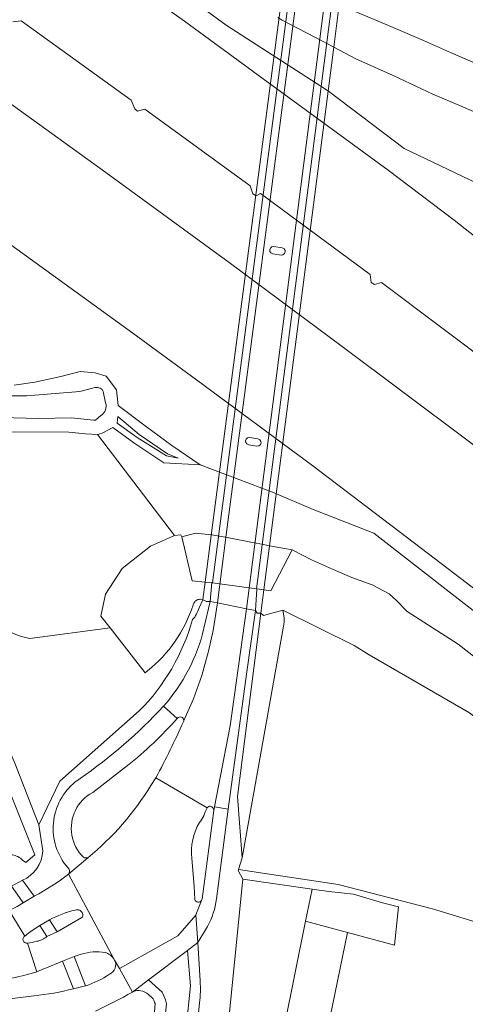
# Model space of a CAD drawing. Extents: x 150256 to 156914, y 461459 to 469481.
# Tile 722 of 731: x 155064 to 155124, y 468261 to 468394. Entities that reach past the tile are written whole.
import ezdxf

# ---------------------------------------------------------------- set-up
doc = ezdxf.new("R2010")
doc.units = 0
doc.header["$LTSCALE"] = 0.75
for name, color, linetype, lineweight in [('B-RO-GR-BEPLANTING_CULTUUR_BOSPLANTSOEN-GV', 251, 'CONTINUOUS', 18), ('B-RO-GR-GRAS-GV', 251, 'CONTINUOUS', 13), ('B-RO-GR-GROENVOORZIENING-GV', 251, 'CONTINUOUS', 18), ('B-RO-IE-TERREINAFSCHEIDING_KUNSTMATIG_MUUR-G', 251, 'IE-TERREINAFSCHEIDING-KUNSTMATIG-DICHT', 18), ('B-RO-KW-KUNSTWERK-GV', 251, 'CONTINUOUS', 18), ('B-RO-KW-KUNSTWERK_DEK-GV', 6, 'CONTINUOUS', 18), ('B-RO-KW-KUNSTWERK_LANDHOOFD-GV', 251, 'CONTINUOUS', 18), ('B-RO-OG-TERREIN_CULTUURSCHEIDING-GV', 251, 'CONTINUOUS', 18), ('B-RO-OG-WATER-GV', 251, 'CONTINUOUS', 18), ('B-RO-OG-WATER_SLOOT-GV', 251, 'CONTINUOUS', 18), ('B-RO-VH-VERHARDING_ASFALT-GV', 251, 'CONTINUOUS', 18), ('B-RO-VH-VERHARDING_BETONSTRAATSTEEN-GV', 251, 'CONTINUOUS', 18), ('B-RO-VH-VERHARDING_GESLOTEN-GV', 251, 'CONTINUOUS', 18), ('B-RO-VH-VERHARDING_TEGEL-GV', 251, 'CONTINUOUS', 18)]:
    doc.layers.add(name, color=color, linetype=linetype, lineweight=lineweight)
doc.linetypes.add('IE-TERREINAFSCHEIDING-KUNSTMATIG-DICHT', pattern='A,8,-1,[82,NLCS.SHX,S=0.75,R=90,X=0,Y=0],-1', length=10)

msp = doc.modelspace()

# ---------------------------------------------------------------- linework, layer by layer
at = {"layer": 'B-RO-GR-BEPLANTING_CULTUUR_BOSPLANTSOEN-GV'}
msp.add_lwpolyline([(155102.229, 468272.005), (155103.105, 468276.356), (155093.726, 468277.674), (155084.392, 468184.124), (155086.47, 468193.72)], close=True, dxfattribs=at)
msp.add_lwpolyline([(155102.229, 468272.005), (155103.105, 468276.356), (155093.726, 468277.674), (155084.392, 468184.124), (155086.47, 468193.72)], close=True, dxfattribs=at)
at = {"layer": 'B-RO-GR-GRAS-GV'}
for points in [[(155064.706, 468412.664), (155091.479, 468393.026), (155098.348, 468388.619), (155103.639, 468385.225), (155105.329, 468384.14), (155115.532, 468376.368), (155128.281, 468370.288)], [(155127.267, 468380.323), (155123.216, 468382.077), (155119.391, 468383.73), (155114.045, 468386.23), (155108.994, 468388.51), (155106.023, 468390.077), (155105.842, 468390.173), (155104.503, 468390.876), (155099.065, 468393.73), (155098.453, 468394.051)], [(155128.742, 468310.944), (155111.456, 468324.443), (155103.251, 468327.642), (155097.984, 468329.852), (155087.977, 468333.633), (155083.078, 468333.92), (155079.037, 468336.638), (155076.202, 468338.696), (155074.748, 468337.935), (155074.126, 468337.756), (155084.525, 468324.122), (155085.352, 468324.178), (155085.509, 468323.944), (155087.356, 468324.445), (155089.491, 468324.217), (155089.618, 468324.203), (155090.336, 468324.067), (155091.623, 468323.822), (155095.257, 468323.132), (155096.31, 468322.932), (155097.36, 468322.732), (155100.386, 468322.157), (155102.998, 468320.825), (155106.244, 468319.381), (155108.445, 468318.43), (155111.217, 468317.43), (155113.503, 468316.225), (155114.522, 468315.264), (155115.955, 468313.84), (155122.811, 468309.412), (155158.738, 468281.33)], [(155128.742, 468310.944), (155111.456, 468324.443), (155103.251, 468327.642), (155097.984, 468329.852), (155087.977, 468333.633), (155083.078, 468333.92), (155079.037, 468336.638), (155076.202, 468338.696), (155074.748, 468337.935), (155074.126, 468337.756), (155084.525, 468324.122), (155085.352, 468324.178), (155085.509, 468323.944), (155087.356, 468324.445), (155089.491, 468324.217), (155089.618, 468324.203), (155090.336, 468324.067), (155091.623, 468323.822), (155095.257, 468323.132), (155096.31, 468322.932), (155097.36, 468322.732), (155100.386, 468322.157), (155102.998, 468320.825), (155106.244, 468319.381), (155108.445, 468318.43), (155111.217, 468317.43), (155113.503, 468316.225), (155114.522, 468315.264), (155115.955, 468313.84), (155122.811, 468309.412), (155158.738, 468281.33)]]:
    msp.add_lwpolyline(points, dxfattribs=at)
at = {"layer": 'B-RO-GR-GROENVOORZIENING-GV'}
for points in [[(155215.25, 468313.564), (155187.395, 468335.679), (155165.206, 468353.48), (155161.826, 468355.744), (155160.429, 468356.603), (155158.357, 468357.204), (155156.686, 468357.445), (155154.405, 468357.706), (155152.847, 468357.951), (155150.28, 468358.527), (155141.022, 468362.248), (155138.625, 468363.341), (155137.17, 468364.265), (155136.187, 468365.092), (155135.349, 468366.151), (155128.281, 468370.288), (155115.532, 468376.368), (155105.329, 468384.14), (155103.639, 468385.225), (155098.348, 468388.619), (155091.479, 468393.026), (155064.706, 468412.664), (155057.455, 468422.662)], [(155215.25, 468313.564), (155187.395, 468335.679), (155165.206, 468353.48), (155161.826, 468355.744), (155160.429, 468356.603), (155158.357, 468357.204), (155156.686, 468357.445), (155154.405, 468357.706), (155152.847, 468357.951), (155150.28, 468358.527), (155141.022, 468362.248), (155138.625, 468363.341), (155137.17, 468364.265), (155136.187, 468365.092), (155135.349, 468366.151), (155128.281, 468370.288), (155115.532, 468376.368), (155105.329, 468384.14), (155103.639, 468385.225), (155098.348, 468388.619), (155091.479, 468393.026), (155064.706, 468412.664), (155057.455, 468422.662)], [(155050.688, 468418.436), (155068.687, 468405.808), (155085.852, 468393.577), (155096.492, 468385.794), (155113.391, 468373.441), (155122.303, 468366.682), (155138.375, 468354.071), (155153.306, 468342.402), (155154.809, 468341.187), (155175.172, 468325.199), (155192.56, 468311.386), (155212.115, 468295.531)], [(155050.688, 468418.436), (155068.687, 468405.808), (155085.852, 468393.577), (155096.492, 468385.794), (155113.391, 468373.441), (155122.303, 468366.682), (155138.375, 468354.071), (155153.306, 468342.402), (155154.809, 468341.187), (155175.172, 468325.199), (155192.56, 468311.386), (155212.115, 468295.531)], [(155128.035, 468346.575), (155112.48, 468358.28), (155111.532, 468357.994), (155111.095, 468358.3), (155110.923, 468359.363), (155096.151, 468370.299), (155095.566, 468369.997), (155095.103, 468370.266), (155094.717, 468371.348), (155080.516, 468381.703), (155079.518, 468381.439), (155079.137, 468381.722), (155078.681, 468382.923), (155063.818, 468393.637), (155062.668, 468393.502)], [(155128.035, 468346.575), (155112.48, 468358.28), (155111.532, 468357.994), (155111.095, 468358.3), (155110.923, 468359.363), (155096.151, 468370.299), (155095.566, 468369.997), (155095.103, 468370.266), (155094.717, 468371.348), (155080.516, 468381.703), (155079.518, 468381.439), (155079.137, 468381.722), (155078.681, 468382.923), (155063.818, 468393.637), (155062.668, 468393.502)], [(155056.23, 468386.814), (155075.255, 468373.135), (155091.901, 468360.969), (155107.165, 468349.621), (155123.82, 468337.161), (155143.08, 468322.49), (155161.738, 468307.843), (155180.797, 468292.629), (155199.197, 468277.638), (155218.099, 468262.017)], [(155056.23, 468386.814), (155075.255, 468373.135), (155091.901, 468360.969), (155107.165, 468349.621), (155123.82, 468337.161), (155143.08, 468322.49), (155161.738, 468307.843), (155180.797, 468292.629), (155199.197, 468277.638), (155218.099, 468262.017)], [(155210.032, 468248.695), (155191.769, 468263.885), (155173.659, 468278.6), (155154.757, 468293.769), (155136.284, 468308.291), (155116.929, 468323.081), (155103.184, 468333.506), (155087.468, 468345.137), (155078.877, 468351.428), (155059.259, 468365.611)], [(155210.032, 468248.695), (155191.769, 468263.885), (155173.659, 468278.6), (155154.757, 468293.769), (155136.284, 468308.291), (155116.929, 468323.081), (155103.184, 468333.506), (155087.468, 468345.137), (155078.877, 468351.428), (155059.259, 468365.611)], [(155062.855, 468344.423), (155065.662, 468344.828), (155069.174, 468345.595), (155071.771, 468346.264), (155073.798, 468346.08), (155075.293, 468345.645), (155076.698, 468343.795), (155076.895, 468341.68), (155080.72, 468338.801), (155084.152, 468336.278), (155087.977, 468333.633), (155097.984, 468329.852), (155103.251, 468327.642), (155111.456, 468324.443), (155128.742, 468310.944), (155146.879, 468296.682), (155165.967, 468281.651), (155184.978, 468266.307), (155207.26, 468248.23)], [(155062.855, 468344.423), (155065.662, 468344.828), (155069.174, 468345.595), (155071.771, 468346.264), (155073.798, 468346.08), (155075.293, 468345.645), (155076.698, 468343.795), (155076.895, 468341.68), (155080.72, 468338.801), (155084.152, 468336.278), (155087.977, 468333.633), (155097.984, 468329.852), (155103.251, 468327.642), (155111.456, 468324.443), (155128.742, 468310.944), (155146.879, 468296.682), (155165.967, 468281.651), (155184.978, 468266.307), (155207.26, 468248.23)]]:
    msp.add_lwpolyline(points, dxfattribs=at)
for points in [[(155099.154, 468362.022), (155098.901, 468361.99), (155097.808, 468362.14), (155097.529, 468362.277), (155097.4, 468362.473), (155097.381, 468362.703), (155097.463, 468362.926), (155097.653, 468363.085), (155097.944, 468363.131), (155099.037, 468362.981), (155099.323, 468362.841), (155099.456, 468362.609), (155099.464, 468362.417), (155099.376, 468362.192)], [(155099.154, 468362.022), (155098.901, 468361.99), (155097.808, 468362.14), (155097.529, 468362.277), (155097.4, 468362.473), (155097.381, 468362.703), (155097.463, 468362.926), (155097.653, 468363.085), (155097.944, 468363.131), (155099.037, 468362.981), (155099.323, 468362.841), (155099.456, 468362.609), (155099.464, 468362.417), (155099.376, 468362.192)], [(155094.543, 468336.345), (155094.263, 468336.482), (155094.134, 468336.679), (155094.115, 468336.909), (155094.198, 468337.132), (155094.387, 468337.29), (155094.679, 468337.336), (155095.771, 468337.186), (155096.057, 468337.046), (155096.19, 468336.815), (155096.199, 468336.623), (155096.11, 468336.398), (155095.889, 468336.227), (155095.635, 468336.196)], [(155094.543, 468336.345), (155094.263, 468336.482), (155094.134, 468336.679), (155094.115, 468336.909), (155094.198, 468337.132), (155094.387, 468337.29), (155094.679, 468337.336), (155095.771, 468337.186), (155096.057, 468337.046), (155096.19, 468336.815), (155096.199, 468336.623), (155096.11, 468336.398), (155095.889, 468336.227), (155095.635, 468336.196)]]:
    msp.add_lwpolyline(points, close=True, dxfattribs=at)
at = {"layer": 'B-RO-IE-TERREINAFSCHEIDING_KUNSTMATIG_MUUR-G'}
msp.add_lwpolyline([(155093.127, 468278.857), (155093.147, 468279.001), (155106.624, 468276.983), (155119.354, 468273.695), (155177.735, 468255.875)], dxfattribs=at)
msp.add_lwpolyline([(155093.127, 468278.857), (155093.147, 468279.001), (155106.624, 468276.983), (155119.354, 468273.695), (155177.735, 468255.875)], dxfattribs=at)
at = {"layer": 'B-RO-KW-KUNSTWERK-GV'}
for points in [[(155099.154, 468362.022), (155099.376, 468362.192), (155099.464, 468362.417), (155099.456, 468362.609), (155099.323, 468362.841), (155099.037, 468362.981), (155097.944, 468363.131), (155097.653, 468363.085), (155097.463, 468362.926), (155097.381, 468362.703), (155097.4, 468362.473), (155097.529, 468362.277), (155097.808, 468362.14), (155098.901, 468361.99)], [(155099.154, 468362.022), (155099.376, 468362.192), (155099.464, 468362.417), (155099.456, 468362.609), (155099.323, 468362.841), (155099.037, 468362.981), (155097.944, 468363.131), (155097.653, 468363.085), (155097.463, 468362.926), (155097.381, 468362.703), (155097.4, 468362.473), (155097.529, 468362.277), (155097.808, 468362.14), (155098.901, 468361.99)], [(155095.889, 468336.227), (155096.11, 468336.398), (155096.199, 468336.623), (155096.19, 468336.815), (155096.057, 468337.046), (155095.771, 468337.186), (155094.679, 468337.336), (155094.387, 468337.29), (155094.198, 468337.132), (155094.115, 468336.909), (155094.134, 468336.679), (155094.263, 468336.482), (155094.543, 468336.345), (155095.635, 468336.196)], [(155095.889, 468336.227), (155096.11, 468336.398), (155096.199, 468336.623), (155096.19, 468336.815), (155096.057, 468337.046), (155095.771, 468337.186), (155094.679, 468337.336), (155094.387, 468337.29), (155094.198, 468337.132), (155094.115, 468336.909), (155094.134, 468336.679), (155094.263, 468336.482), (155094.543, 468336.345), (155095.635, 468336.196)]]:
    msp.add_lwpolyline(points, close=True, dxfattribs=at)
at = {"layer": 'B-RO-KW-KUNSTWERK_DEK-GV'}
msp.add_lwpolyline([(155100.52, 468408.574), (155089.523, 468324.462), (155088.656, 468317.825), (155088.349, 468315.478), (155088.343, 468315.435), (155088.836, 468315.196), (155089.347, 468315.212), (155090.305, 468315.016), (155094.248, 468314.211), (155095.474, 468313.961), (155095.678, 468313.637), (155096.188, 468313.62), (155096.592, 468316.762), (155106.023, 468390.077), (155106.765, 468395.845)], dxfattribs=at)
msp.add_lwpolyline([(155100.52, 468408.574), (155089.523, 468324.462), (155088.656, 468317.825), (155088.349, 468315.478), (155088.343, 468315.435), (155088.836, 468315.196), (155089.347, 468315.212), (155090.305, 468315.016), (155094.248, 468314.211), (155095.474, 468313.961), (155095.678, 468313.637), (155096.188, 468313.62), (155096.592, 468316.762), (155106.023, 468390.077), (155106.765, 468395.845)], dxfattribs=at)
at = {"layer": 'B-RO-KW-KUNSTWERK_LANDHOOFD-GV'}
msp.add_lwpolyline([(155088.349, 468315.478), (155088.343, 468315.435), (155088.836, 468315.196), (155089.347, 468315.212), (155090.305, 468315.016), (155094.248, 468314.211), (155095.474, 468313.961), (155095.678, 468313.637), (155096.188, 468313.62), (155096.592, 468316.762), (155095.648, 468316.889), (155095.601, 468316.896), (155089.653, 468317.738), (155089.572, 468317.749), (155088.656, 468317.825)], close=True, dxfattribs=at)
msp.add_lwpolyline([(155088.349, 468315.478), (155088.343, 468315.435), (155088.836, 468315.196), (155089.347, 468315.212), (155090.305, 468315.016), (155094.248, 468314.211), (155095.474, 468313.961), (155095.678, 468313.637), (155096.188, 468313.62), (155096.592, 468316.762), (155095.648, 468316.889), (155095.601, 468316.896), (155089.653, 468317.738), (155089.572, 468317.749), (155088.656, 468317.825)], close=True, dxfattribs=at)
at = {"layer": 'B-RO-OG-TERREIN_CULTUURSCHEIDING-GV'}
for points in [[(155108.711, 468394.957), (155113.403, 468392.982), (155118.131, 468390.978), (155121.773, 468389.346), (155126.874, 468387.137), (155131.975, 468384.948), (155135.731, 468383.393), (155138.103, 468382.411), (155133.677, 468387.633), (155126.15, 468392.731), (155125.671, 468393.086), (155125.482, 468393.39), (155125.342, 468393.623), (155125.232, 468394.216)], [(155084.525, 468324.122), (155074.126, 468337.756), (155072.475, 468337.826), (155070.245, 468338.051), (155061.75, 468338.114), (155057.751, 468315.599)], [(155084.525, 468324.122), (155074.126, 468337.756), (155072.475, 468337.826), (155070.245, 468338.051), (155061.75, 468338.114), (155057.751, 468315.599)], [(155064.988, 468310.18), (155075.812, 468311.619), (155074.568, 468313.207), (155075.202, 468316.169), (155077.454, 468319.655), (155081.271, 468322.663), (155084.525, 468324.122)], [(155064.988, 468310.18), (155075.812, 468311.619), (155074.568, 468313.207), (155075.202, 468316.169), (155077.454, 468319.655), (155081.271, 468322.663), (155084.525, 468324.122)], [(155084.525, 468324.122), (155081.271, 468322.663), (155077.454, 468319.655), (155075.202, 468316.169), (155074.568, 468313.207), (155075.812, 468311.619), (155080.568, 468305.547), (155080.868, 468305.827)], [(155084.525, 468324.122), (155081.271, 468322.663), (155077.454, 468319.655), (155075.202, 468316.169), (155074.568, 468313.207), (155075.812, 468311.619), (155080.568, 468305.547), (155080.868, 468305.827)], [(155087.02, 468314.72), (155087.042, 468314.802), (155087.072, 468314.882), (155087.108, 468314.959), (155087.15, 468315.033), (155087.199, 468315.103), (155087.253, 468315.168), (155087.313, 468315.229), (155087.377, 468315.284), (155087.446, 468315.334), (155087.519, 468315.377), (155087.596, 468315.414), (155087.675, 468315.445), (155087.757, 468315.469), (155087.84, 468315.486), (155087.925, 468315.495), (155088.01, 468315.497), (155088.349, 468315.478), (155088.656, 468317.825), (155086.893, 468317.971), (155085.509, 468323.944), (155085.352, 468324.178), (155084.525, 468324.122)], [(155087.02, 468314.72), (155087.042, 468314.802), (155087.072, 468314.882), (155087.108, 468314.959), (155087.15, 468315.033), (155087.199, 468315.103), (155087.253, 468315.168), (155087.313, 468315.229), (155087.377, 468315.284), (155087.446, 468315.334), (155087.519, 468315.377), (155087.596, 468315.414), (155087.675, 468315.445), (155087.757, 468315.469), (155087.84, 468315.486), (155087.925, 468315.495), (155088.01, 468315.497), (155088.349, 468315.478), (155088.656, 468317.825), (155086.893, 468317.971), (155085.509, 468323.944), (155085.352, 468324.178), (155084.525, 468324.122)], [(155066.715, 468281.532), (155066.191, 468285.011), (155062.94, 468293.346), (155058.812, 468302.862), (155057.751, 468315.599), (155054.05, 468322.666)], [(155066.715, 468281.532), (155066.191, 468285.011), (155062.94, 468293.346), (155058.812, 468302.862), (155057.751, 468315.599), (155054.05, 468322.666)], [(155192.852, 468253.655), (155158.738, 468281.33), (155122.811, 468309.412), (155115.955, 468313.84), (155114.522, 468315.264), (155113.503, 468316.225), (155111.217, 468317.43), (155108.445, 468318.43), (155106.244, 468319.381), (155102.998, 468320.825), (155100.386, 468322.157), (155097.544, 468316.633), (155096.592, 468316.762), (155096.188, 468313.62), (155096.555, 468313.318), (155099.14, 468314.041), (155108.761, 468309.245), (155110.821, 468307.992), (155124.342, 468300.14), (155145.669, 468283.499), (155178.673, 468257.511)], [(155192.852, 468253.655), (155158.738, 468281.33), (155122.811, 468309.412), (155115.955, 468313.84), (155114.522, 468315.264), (155113.503, 468316.225), (155111.217, 468317.43), (155108.445, 468318.43), (155106.244, 468319.381), (155102.998, 468320.825), (155100.386, 468322.157), (155097.544, 468316.633), (155096.592, 468316.762), (155096.188, 468313.62), (155096.555, 468313.318), (155099.14, 468314.041), (155108.761, 468309.245), (155110.821, 468307.992), (155124.342, 468300.14), (155145.669, 468283.499), (155178.673, 468257.511)], [(155057.751, 468315.599), (155058.812, 468302.862), (155062.94, 468293.346), (155066.191, 468285.011), (155069.033, 468290.934), (155079.756, 468300.408)], [(155057.751, 468315.599), (155058.812, 468302.862), (155062.94, 468293.346), (155066.191, 468285.011), (155069.033, 468290.934), (155079.756, 468300.408)], [(155087.824, 468314.33), (155088.343, 468315.435), (155088.349, 468315.478), (155088.01, 468315.497), (155087.925, 468315.495), (155087.84, 468315.486), (155087.757, 468315.469), (155087.675, 468315.445), (155087.596, 468315.414), (155087.519, 468315.377), (155087.446, 468315.334), (155087.377, 468315.284), (155087.313, 468315.229), (155087.253, 468315.168), (155087.199, 468315.103), (155087.15, 468315.033), (155087.108, 468314.959), (155087.072, 468314.882), (155087.042, 468314.802), (155087.02, 468314.72)], [(155087.824, 468314.33), (155088.343, 468315.435), (155088.349, 468315.478), (155088.01, 468315.497), (155087.925, 468315.495), (155087.84, 468315.486), (155087.757, 468315.469), (155087.675, 468315.445), (155087.596, 468315.414), (155087.519, 468315.377), (155087.446, 468315.334), (155087.377, 468315.284), (155087.313, 468315.229), (155087.253, 468315.168), (155087.199, 468315.103), (155087.15, 468315.033), (155087.108, 468314.959), (155087.072, 468314.882), (155087.042, 468314.802), (155087.02, 468314.72)], [(155088.49, 468311.579), (155089.347, 468315.212), (155088.836, 468315.196), (155088.343, 468315.435), (155087.824, 468314.33)], [(155088.49, 468311.579), (155089.347, 468315.212), (155088.836, 468315.196), (155088.343, 468315.435), (155087.824, 468314.33)], [(155084.392, 468184.124), (155093.726, 468277.674), (155093.127, 468278.857), (155093.147, 468279.001), (155093.649, 468280.571), (155093.034, 468288.841), (155096.188, 468313.62), (155095.678, 468313.637), (155095.474, 468313.961), (155094.242, 468305.384), (155091.766, 468287.161)], [(155084.392, 468184.124), (155093.726, 468277.674), (155093.127, 468278.857), (155093.147, 468279.001), (155093.649, 468280.571), (155093.034, 468288.841), (155096.188, 468313.62), (155095.678, 468313.637), (155095.474, 468313.961), (155094.242, 468305.384), (155091.766, 468287.161)], [(155080.868, 468305.827), (155080.568, 468305.547), (155075.812, 468311.619), (155064.988, 468310.18)], [(155080.868, 468305.827), (155080.568, 468305.547), (155075.812, 468311.619), (155064.988, 468310.18)], [(155079.756, 468300.408), (155069.033, 468290.934), (155066.191, 468285.011), (155066.715, 468281.532)], [(155079.756, 468300.408), (155069.033, 468290.934), (155066.191, 468285.011), (155066.715, 468281.532)], [(155078.181, 468293.029), (155073.476, 468289.406)], [(155078.181, 468293.029), (155073.476, 468289.406)], [(155081.324, 468290.362), (155082.004, 468291.397)], [(155081.324, 468290.362), (155082.004, 468291.397)], [(155062.494, 468288.893), (155065.631, 468280.968), (155064.442, 468279.932), (155063.993, 468280.247), (155063.854, 468280.389), (155063.702, 468280.518), (155063.54, 468280.633), (155063.368, 468280.733), (155063.188, 468280.817), (155063.001, 468280.884), (155062.808, 468280.934), (155062.612, 468280.967), (155062.414, 468280.983), (155062.215, 468280.98), (155062.017, 468280.959), (155061.817, 468280.938), (155062.081, 468280.021), (155060.909, 468279.626), (155060.703, 468280.28), (155059.03, 468279.732), (155056.053, 468278.909), (155055.165, 468281.743), (155049.584, 468280.111)], [(155062.494, 468288.893), (155065.631, 468280.968), (155064.442, 468279.932), (155063.993, 468280.247), (155063.854, 468280.389), (155063.702, 468280.518), (155063.54, 468280.633), (155063.368, 468280.733), (155063.188, 468280.817), (155063.001, 468280.884), (155062.808, 468280.934), (155062.612, 468280.967), (155062.414, 468280.983), (155062.215, 468280.98), (155062.017, 468280.959), (155061.817, 468280.938), (155062.081, 468280.021), (155060.909, 468279.626), (155060.703, 468280.28), (155059.03, 468279.732), (155056.053, 468278.909), (155055.165, 468281.743), (155049.584, 468280.111)], [(155061.817, 468280.938), (155062.017, 468280.959), (155062.215, 468280.98), (155062.414, 468280.983), (155062.612, 468280.967), (155062.808, 468280.934), (155063.001, 468280.884), (155063.188, 468280.817), (155063.368, 468280.733), (155063.54, 468280.633), (155063.702, 468280.518), (155063.854, 468280.389), (155063.993, 468280.247), (155064.442, 468279.932), (155065.631, 468280.968), (155062.494, 468288.893)], [(155061.817, 468280.938), (155062.017, 468280.959), (155062.215, 468280.98), (155062.414, 468280.983), (155062.612, 468280.967), (155062.808, 468280.934), (155063.001, 468280.884), (155063.188, 468280.817), (155063.368, 468280.733), (155063.54, 468280.633), (155063.702, 468280.518), (155063.854, 468280.389), (155063.993, 468280.247), (155064.442, 468279.932), (155065.631, 468280.968), (155062.494, 468288.893)], [(155091.766, 468287.161), (155090.181, 468275.045)], [(155091.766, 468287.161), (155090.181, 468275.045)], [(155070.302, 468279.046), (155069.581, 468279.919)], [(155070.302, 468279.046), (155069.581, 468279.919)], [(155062.521, 468276.754), (155063.982, 468277.554)], [(155062.521, 468276.754), (155063.982, 468277.554)], [(155063.982, 468277.554), (155065.579, 468275.391)], [(155063.982, 468277.554), (155065.579, 468275.391)], [(155062.167, 468273.456), (155063.277, 468273.988), (155064.093, 468274.518), (155063.284, 468275.666)], [(155062.167, 468273.456), (155063.277, 468273.988), (155064.093, 468274.518), (155063.284, 468275.666)], [(155104.205, 468252.537), (155107.886, 468270.494), (155102.229, 468272.005), (155086.47, 468193.72)], [(155104.205, 468252.537), (155107.886, 468270.494), (155102.229, 468272.005), (155086.47, 468193.72)], [(155088.957, 468271.292), (155087.665, 468269.145), (155087.97, 468263.942)], [(155088.957, 468271.292), (155087.665, 468269.145), (155087.97, 468263.942)], [(155070.863, 468262.891), (155069.378, 468266.601), (155067.012, 468265.633)], [(155070.863, 468262.891), (155069.378, 468266.601), (155067.012, 468265.633)], [(155071.916, 468267.554), (155070.983, 468267.247), (155072.515, 468263.289)], [(155071.916, 468267.554), (155070.983, 468267.247), (155072.515, 468263.289)], [(155058.053, 468263.664), (155047.603, 468262.941), (155047.567, 468262.938), (155047.804, 468260.133), (155057.409, 468260.971), (155057.311, 468261.964), (155058.441, 468262.14), (155060.039, 468261.263), (155065.524, 468261.93)], [(155058.053, 468263.664), (155047.603, 468262.941), (155047.567, 468262.938), (155047.804, 468260.133), (155057.409, 468260.971), (155057.311, 468261.964), (155058.441, 468262.14), (155060.039, 468261.263), (155065.524, 468261.93)], [(155081.638, 468261.51), (155080.988, 468262.096)], [(155081.638, 468261.51), (155080.988, 468262.096)], [(155087.894, 468260.997), (155087.667, 468258.68), (155087.571, 468257.476), (155087.158, 468253.012), (155086.753, 468248.827), (155084.963, 468228.687), (155082.184, 468197.42), (155080.805, 468180.494), (155081.224, 468180.43)], [(155087.894, 468260.997), (155087.667, 468258.68), (155087.571, 468257.476), (155087.158, 468253.012), (155086.753, 468248.827), (155084.963, 468228.687), (155082.184, 468197.42), (155080.805, 468180.494), (155081.224, 468180.43)], [(155081.581, 468257.599), (155081.62, 468257.987), (155081.75, 468259.215), (155081.884, 468260.88)], [(155081.581, 468257.599), (155081.62, 468257.987), (155081.75, 468259.215), (155081.884, 468260.88)]]:
    msp.add_lwpolyline(points, dxfattribs=at)
for points in [[(155064.988, 468310.18, -0.2267669), (155057.751, 468315.599)], [(155057.751, 468315.599, 0.2267669), (155064.988, 468310.18)], [(155064.988, 468310.18, -0.2267669), (155057.751, 468315.599)], [(155057.751, 468315.599, 0.2267669), (155064.988, 468310.18)], [(155087.02, 468314.72, -0.1450897), (155080.868, 468305.827)], [(155080.868, 468305.827, 0.1450897), (155087.02, 468314.72)], [(155087.02, 468314.72, -0.1450897), (155080.868, 468305.827)], [(155080.868, 468305.827, 0.1450897), (155087.02, 468314.72)], [(155086.954, 468312.743, 0.1144764), (155087.824, 468314.33)], [(155087.824, 468314.33, -0.1144764), (155086.954, 468312.743)], [(155086.954, 468312.743, 0.1144764), (155087.824, 468314.33)], [(155087.824, 468314.33, -0.1144764), (155086.954, 468312.743)], [(155079.756, 468300.408, 0.1264932), (155086.954, 468312.743)], [(155086.954, 468312.743, -0.1264932), (155079.756, 468300.408)], [(155079.756, 468300.408, 0.1264932), (155086.954, 468312.743)], [(155086.954, 468312.743, -0.1264932), (155079.756, 468300.408)], [(155083.032, 468301.044, 0.1230743), (155088.49, 468311.579)], [(155083.032, 468301.044, 0.1230743), (155088.49, 468311.579)], [(155071.778, 468291.309, 0.0540848), (155083.032, 468301.044)], [(155071.778, 468291.309, 0.0540848), (155083.032, 468301.044)], [(155085.768, 468299.111, 0.7591521), (155084.891, 468299.403)], [(155085.768, 468299.111, 0.7591521), (155084.891, 468299.403)], [(155084.891, 468299.403, -0.0400461), (155078.181, 468293.029)], [(155084.891, 468299.403, -0.0400461), (155078.181, 468293.029)], [(155082.004, 468291.397, 0.0177227), (155085.734, 468298.955)], [(155082.004, 468291.397, 0.0177227), (155085.734, 468298.955)], [(155085.734, 468298.955, 0.091012), (155085.768, 468299.111)], [(155085.734, 468298.955, 0.091012), (155085.768, 468299.111)], [(155069.581, 468279.919, -0.4230981), (155071.778, 468291.309)], [(155069.581, 468279.919, -0.4230981), (155071.778, 468291.309)], [(155072.825, 468280.593, 0.0842964), (155081.324, 468290.362)], [(155072.825, 468280.593, 0.0842964), (155081.324, 468290.362)], [(155073.476, 468289.406, 0.3279075), (155070.664, 468283.653)], [(155073.476, 468289.406, 0.3279075), (155070.664, 468283.653)], [(155070.664, 468283.653, 0.1642599), (155072.201, 468280.65)], [(155070.664, 468283.653, 0.1642599), (155072.201, 468280.65)], [(155063.982, 468277.554, 0.2904034), (155066.715, 468281.532)], [(155066.715, 468281.532, -0.2904034), (155063.982, 468277.554)], [(155063.982, 468277.554, 0.2904034), (155066.715, 468281.532)], [(155066.715, 468281.532, -0.2904034), (155063.982, 468277.554)], [(155072.201, 468280.65, 0.1972266), (155072.825, 468280.593)], [(155072.201, 468280.65, 0.1972266), (155072.825, 468280.593)], [(155065.579, 468275.391, 0.0443369), (155070.217, 468278.381)], [(155065.579, 468275.391, 0.0443369), (155070.217, 468278.381)], [(155070.217, 468278.381, 0.2603186), (155070.302, 468279.046)], [(155070.217, 468278.381, 0.2603186), (155070.302, 468279.046)], [(155090.181, 468275.045, -0.0981319), (155088.957, 468271.292)], [(155090.181, 468275.045, -0.0981319), (155088.957, 468271.292)], [(155075.145, 468267.786, 0.1176768), (155071.916, 468267.554)], [(155075.145, 468267.786, 0.1176768), (155071.916, 468267.554)], [(155076.335, 468266.944, 0.1644355), (155075.145, 468267.786)], [(155076.335, 468266.944, 0.1644355), (155075.145, 468267.786)], [(155075.723, 468264.845, 0.4189437), (155076.431, 468266.774)], [(155075.723, 468264.845, 0.4189437), (155076.431, 468266.774)], [(155076.431, 468266.774, 0.0368352), (155076.335, 468266.944)], [(155076.431, 468266.774, 0.0368352), (155076.335, 468266.944)], [(155065.931, 468265.195, -0.0559857), (155058.053, 468263.664)], [(155065.931, 468265.195, -0.0559857), (155058.053, 468263.664)], [(155067.012, 468265.633, 0.009556), (155065.931, 468265.195)], [(155067.012, 468265.633, 0.009556), (155065.931, 468265.195)], [(155072.515, 468263.289, 0.0722545), (155075.723, 468264.845)], [(155072.515, 468263.289, 0.0722545), (155075.723, 468264.845)], [(155087.97, 468263.942, -0.0488902), (155087.894, 468260.997)], [(155087.97, 468263.942, -0.0488902), (155087.894, 468260.997)], [(155065.524, 468261.93, 0.0361576), (155070.863, 468262.891)], [(155065.524, 468261.93, 0.0361576), (155070.863, 468262.891)], [(155078.848, 468262.449, -0.0202652), (155073.839, 468259.885)], [(155078.848, 468262.449, -0.0202652), (155073.839, 468259.885)], [(155080.988, 468262.096, 0.3368461), (155078.848, 468262.449)], [(155080.988, 468262.096, 0.3368461), (155078.848, 468262.449)], [(155081.884, 468260.88, 0.0252637), (155081.638, 468261.51)], [(155081.884, 468260.88, 0.0252637), (155081.638, 468261.51)]]:
    msp.add_lwpolyline(points, format="xyb", dxfattribs=at)
for points in [[(155093.649, 468280.571), (155099.252, 468311.856), (155099.332, 468312.395), (155099.335, 468313.004), (155099.14, 468314.041), (155096.555, 468313.318), (155096.188, 468313.62), (155093.034, 468288.841)], [(155093.649, 468280.571), (155099.252, 468311.856), (155099.332, 468312.395), (155099.335, 468313.004), (155099.14, 468314.041), (155096.555, 468313.318), (155096.188, 468313.62), (155093.034, 468288.841)], [(155099.14, 468314.041), (155099.335, 468313.004), (155099.332, 468312.395), (155099.252, 468311.856), (155093.649, 468280.571), (155093.147, 468279.001), (155106.624, 468276.983), (155119.354, 468273.695), (155177.735, 468255.875), (155177.983, 468255.799), (155178.431, 468256.911), (155178.673, 468257.511), (155145.669, 468283.499), (155124.342, 468300.14), (155110.821, 468307.992), (155108.761, 468309.245)], [(155099.14, 468314.041), (155099.335, 468313.004), (155099.332, 468312.395), (155099.252, 468311.856), (155093.649, 468280.571), (155093.147, 468279.001), (155106.624, 468276.983), (155119.354, 468273.695), (155177.735, 468255.875), (155177.983, 468255.799), (155178.431, 468256.911), (155178.673, 468257.511), (155145.669, 468283.499), (155124.342, 468300.14), (155110.821, 468307.992), (155108.761, 468309.245)], [(155103.105, 468276.356), (155102.229, 468272.005), (155107.886, 468270.494), (155114.226, 468268.8), (155114.756, 468273.945), (155112.614, 468274.475), (155108.708, 468275.659), (155105.342, 468276.041)], [(155103.105, 468276.356), (155102.229, 468272.005), (155107.886, 468270.494), (155114.226, 468268.8), (155114.756, 468273.945), (155112.614, 468274.475), (155108.708, 468275.659), (155105.342, 468276.041)]]:
    msp.add_lwpolyline(points, close=True, dxfattribs=at)
at = {"layer": 'B-RO-OG-WATER-GV'}
for points in [[(155073.425, 468344.012), (155071.73, 468343.569), (155064.566, 468342.962), (155061.059, 468342.967)], [(155075.21, 468342.051), (155074.866, 468343.547), (155074.764, 468343.843)], [(155075.21, 468342.051), (155074.866, 468343.547), (155074.764, 468343.843)], [(155061.083, 468340.046), (155066.158, 468339.9), (155070.568, 468340.021), (155073.58, 468339.702), (155073.853, 468339.701), (155074.572, 468340.314)], [(155061.083, 468340.046), (155066.158, 468339.9), (155070.568, 468340.021), (155073.58, 468339.702), (155073.853, 468339.701), (155074.572, 468340.314)]]:
    msp.add_lwpolyline(points, dxfattribs=at)
for points in [[(155074.764, 468343.843, 0.2666115), (155073.425, 468344.012)], [(155074.764, 468343.843, 0.2666115), (155073.425, 468344.012)], [(155074.572, 468340.314, 0.3394534), (155075.21, 468342.051)], [(155074.572, 468340.314, 0.3394534), (155075.21, 468342.051)]]:
    msp.add_lwpolyline(points, format="xyb", dxfattribs=at)
msp.add_lwpolyline([(155079.73, 468337.737), (155076.876, 468340.189), (155076.754, 468339.274), (155079.45, 468337.331), (155083.447, 468334.87), (155084.999, 468334.556), (155083.576, 468335.149)], close=True, dxfattribs=at)
msp.add_lwpolyline([(155079.73, 468337.737), (155076.876, 468340.189), (155076.754, 468339.274), (155079.45, 468337.331), (155083.447, 468334.87), (155084.999, 468334.556), (155083.576, 468335.149)], close=True, dxfattribs=at)
at = {"layer": 'B-RO-OG-WATER_SLOOT-GV'}
for points in [[(155061.75, 468338.114), (155070.245, 468338.051), (155072.475, 468337.826), (155074.126, 468337.756), (155074.748, 468337.935), (155076.202, 468338.696), (155079.037, 468336.638), (155083.078, 468333.92), (155087.977, 468333.633), (155084.152, 468336.278), (155080.72, 468338.801), (155076.895, 468341.68), (155076.698, 468343.795), (155075.293, 468345.645), (155073.798, 468346.08), (155071.771, 468346.264), (155069.174, 468345.595), (155065.662, 468344.828), (155062.855, 468344.423)], [(155061.059, 468342.967), (155064.566, 468342.962), (155071.73, 468343.569), (155073.425, 468344.012)], [(155074.764, 468343.843), (155074.866, 468343.547), (155075.21, 468342.051)], [(155074.764, 468343.843), (155074.866, 468343.547), (155075.21, 468342.051)], [(155074.572, 468340.314), (155073.853, 468339.701), (155073.58, 468339.702), (155070.568, 468340.021), (155066.158, 468339.9), (155061.083, 468340.046)], [(155074.572, 468340.314), (155073.853, 468339.701), (155073.58, 468339.702), (155070.568, 468340.021), (155066.158, 468339.9), (155061.083, 468340.046)]]:
    msp.add_lwpolyline(points, dxfattribs=at)
for points in [[(155073.425, 468344.012, -0.2666115), (155074.764, 468343.843)], [(155073.425, 468344.012, -0.2666115), (155074.764, 468343.843)], [(155075.21, 468342.051, -0.3394534), (155074.572, 468340.314)], [(155075.21, 468342.051, -0.3394534), (155074.572, 468340.314)]]:
    msp.add_lwpolyline(points, format="xyb", dxfattribs=at)
msp.add_lwpolyline([(155076.754, 468339.274), (155076.876, 468340.189), (155079.73, 468337.737), (155083.576, 468335.149), (155084.999, 468334.556), (155083.447, 468334.87), (155079.45, 468337.331)], close=True, dxfattribs=at)
msp.add_lwpolyline([(155076.754, 468339.274), (155076.876, 468340.189), (155079.73, 468337.737), (155083.576, 468335.149), (155084.999, 468334.556), (155083.447, 468334.87), (155079.45, 468337.331)], close=True, dxfattribs=at)
at = {"layer": 'B-RO-VH-VERHARDING_ASFALT-GV'}
for points in [[(155090.305, 468315.016), (155091.506, 468324.203), (155103.098, 468412.865), (155101.913, 468413.369), (155101.668, 468408.382), (155101.507, 468408.409), (155090.515, 468324.332), (155089.653, 468317.738), (155089.572, 468317.749), (155089.347, 468315.212)], [(155090.305, 468315.016), (155091.506, 468324.203), (155103.098, 468412.865), (155101.913, 468413.369), (155101.668, 468408.382), (155101.507, 468408.409), (155090.515, 468324.332), (155089.653, 468317.738), (155089.572, 468317.749), (155089.347, 468315.212)], [(155094.248, 468314.211), (155106.539, 468409.764), (155106.654, 468411.353), (155103.098, 468412.865), (155091.506, 468324.203), (155090.305, 468315.016)], [(155094.248, 468314.211), (155106.539, 468409.764), (155106.654, 468411.353), (155103.098, 468412.865), (155091.506, 468324.203), (155090.305, 468315.016)], [(155106.654, 468411.353), (155106.539, 468409.764), (155094.248, 468314.211), (155095.474, 468313.961), (155095.648, 468316.889), (155095.601, 468316.896), (155107.261, 468407.534), (155107.454, 468407.505), (155108.146, 468410.719), (155107.575, 468410.962)], [(155106.654, 468411.353), (155106.539, 468409.764), (155094.248, 468314.211), (155095.474, 468313.961), (155095.648, 468316.889), (155095.601, 468316.896), (155107.261, 468407.534), (155107.454, 468407.505), (155108.146, 468410.719), (155107.575, 468410.962)], [(155089.897, 468287.453), (155091.766, 468287.161), (155094.242, 468305.384), (155095.474, 468313.961), (155094.248, 468314.211), (155092.023, 468298.411)], [(155089.897, 468287.453), (155091.766, 468287.161), (155094.242, 468305.384), (155095.474, 468313.961), (155094.248, 468314.211), (155092.023, 468298.411)], [(155081.013, 468264.093), (155086.251, 468268.071), (155087.665, 468269.145), (155087.407, 468272.863), (155087.388, 468272.814), (155084.945, 468270.04), (155077.082, 468265.61), (155078.848, 468262.449)], [(155081.013, 468264.093), (155086.251, 468268.071), (155087.665, 468269.145), (155087.407, 468272.863), (155087.388, 468272.814), (155084.945, 468270.04), (155077.082, 468265.61), (155078.848, 468262.449)], [(155086.251, 468268.071), (155081.013, 468264.093), (155082.848, 468262.439), (155083.092, 468261.925), (155083.292, 468261.393), (155083.446, 468260.846), (155083.134, 468257.857), (155086.101, 468257.602), (155086.658, 468263.272)], [(155086.251, 468268.071), (155081.013, 468264.093), (155082.848, 468262.439), (155083.092, 468261.925), (155083.292, 468261.393), (155083.446, 468260.846), (155083.134, 468257.857), (155086.101, 468257.602), (155086.658, 468263.272)]]:
    msp.add_lwpolyline(points, close=True, dxfattribs=at)
for points in [[(155098.453, 468394.051), (155099.065, 468393.73), (155104.503, 468390.876), (155105.842, 468390.173), (155106.023, 468390.077), (155108.994, 468388.51), (155114.045, 468386.23), (155119.391, 468383.73), (155123.216, 468382.077), (155127.267, 468380.323)], [(155126.874, 468387.137), (155121.773, 468389.346), (155118.131, 468390.978), (155113.403, 468392.982), (155108.711, 468394.957)], [(155085.768, 468299.111), (155087.073, 468302.045), (155088.194, 468305.221), (155089.092, 468308.468), (155089.755, 468311.281), (155090.305, 468315.016), (155089.347, 468315.212), (155088.49, 468311.579)], [(155085.768, 468299.111), (155087.073, 468302.045), (155088.194, 468305.221), (155089.092, 468308.468), (155089.755, 468311.281), (155090.305, 468315.016), (155089.347, 468315.212), (155088.49, 468311.579)], [(155089.804, 468286.976), (155089.897, 468287.453), (155092.023, 468298.411), (155094.248, 468314.211), (155090.305, 468315.016), (155089.755, 468311.281), (155089.092, 468308.468), (155088.194, 468305.221), (155087.073, 468302.045), (155085.768, 468299.111)], [(155089.804, 468286.976), (155089.897, 468287.453), (155092.023, 468298.411), (155094.248, 468314.211), (155090.305, 468315.016), (155089.755, 468311.281), (155089.092, 468308.468), (155088.194, 468305.221), (155087.073, 468302.045), (155085.768, 468299.111)], [(155084.891, 468299.403), (155083.032, 468301.044)], [(155083.032, 468301.044), (155084.891, 468299.403)], [(155084.891, 468299.403), (155083.032, 468301.044)], [(155083.032, 468301.044), (155084.891, 468299.403)], [(155073.476, 468289.406), (155078.181, 468293.029)], [(155073.476, 468289.406), (155078.181, 468293.029)], [(155088.933, 468287.331), (155082.004, 468291.397), (155081.324, 468290.362)], [(155088.933, 468287.331), (155082.004, 468291.397), (155081.324, 468290.362)], [(155082.004, 468291.397), (155088.933, 468287.331)], [(155082.004, 468291.397), (155088.933, 468287.331)], [(155089.897, 468287.453), (155089.804, 468286.976), (155088.487, 468276.683), (155088.268, 468275.057), (155088.168, 468274.803), (155087.407, 468272.863), (155087.665, 468269.145), (155088.957, 468271.292)], [(155089.897, 468287.453), (155089.804, 468286.976), (155088.487, 468276.683), (155088.268, 468275.057), (155088.168, 468274.803), (155087.407, 468272.863), (155087.665, 468269.145), (155088.957, 468271.292)], [(155090.181, 468275.045), (155091.766, 468287.161), (155089.897, 468287.453)], [(155090.181, 468275.045), (155091.766, 468287.161), (155089.897, 468287.453)], [(155069.581, 468279.919), (155070.302, 468279.046)], [(155069.581, 468279.919), (155070.302, 468279.046)], [(155072.825, 468280.593), (155070.217, 468278.381)], [(155070.217, 468278.381), (155072.825, 468280.593)], [(155072.825, 468280.593), (155070.217, 468278.381)], [(155070.217, 468278.381), (155072.825, 468280.593)], [(155087.262, 468274.954), (155087.155, 468276.736), (155086.864, 468280.472)], [(155087.262, 468274.954), (155087.155, 468276.736), (155086.864, 468280.472)], [(155070.217, 468278.381), (155076.335, 468266.944)], [(155076.335, 468266.944), (155070.217, 468278.381)], [(155070.217, 468278.381), (155076.335, 468266.944)], [(155076.335, 468266.944), (155070.217, 468278.381)], [(155065.579, 468275.391), (155064.093, 468274.518), (155063.277, 468273.988), (155062.167, 468273.456), (155064.299, 468270.009), (155064.858, 468270.448), (155065.275, 468270.748), (155066.309, 468271.425), (155067.629, 468272.199)], [(155065.579, 468275.391), (155064.093, 468274.518), (155063.277, 468273.988), (155062.167, 468273.456), (155064.299, 468270.009), (155064.858, 468270.448), (155065.275, 468270.748), (155066.309, 468271.425), (155067.629, 468272.199)], [(155076.431, 468266.774), (155077.082, 468265.61), (155084.945, 468270.04), (155087.388, 468272.814), (155087.407, 468272.863), (155088.168, 468274.803)], [(155076.431, 468266.774), (155077.082, 468265.61), (155084.945, 468270.04), (155087.388, 468272.814), (155087.407, 468272.863), (155088.168, 468274.803)], [(155064.299, 468270.009), (155062.167, 468273.456)], [(155064.299, 468270.009), (155062.167, 468273.456)], [(155072.002, 468272.504), (155068.659, 468270.586), (155067.284, 468269.929)], [(155072.002, 468272.504), (155068.659, 468270.586), (155067.284, 468269.929)], [(155067.284, 468269.929), (155066.309, 468271.425), (155065.275, 468270.748), (155064.858, 468270.448), (155064.299, 468270.009)], [(155067.284, 468269.929), (155066.309, 468271.425), (155065.275, 468270.748), (155064.858, 468270.448), (155064.299, 468270.009)], [(155064.65, 468269.071), (155065.931, 468265.195)], [(155065.931, 468265.195), (155064.65, 468269.071)], [(155064.65, 468269.071), (155065.931, 468265.195)], [(155065.931, 468265.195), (155064.65, 468269.071)], [(155087.97, 468263.942), (155087.665, 468269.145), (155086.251, 468268.071), (155086.658, 468263.272), (155086.101, 468257.602), (155087.571, 468257.476), (155087.667, 468258.68), (155087.894, 468260.997)], [(155087.97, 468263.942), (155087.665, 468269.145), (155086.251, 468268.071), (155086.658, 468263.272), (155086.101, 468257.602), (155087.571, 468257.476), (155087.667, 468258.68), (155087.894, 468260.997)], [(155067.012, 468265.633), (155069.378, 468266.601), (155070.983, 468267.247), (155071.916, 468267.554)], [(155067.012, 468265.633), (155069.378, 468266.601), (155070.983, 468267.247), (155071.916, 468267.554)], [(155078.848, 468262.449), (155077.082, 468265.61), (155076.431, 468266.774)], [(155078.848, 468262.449), (155077.082, 468265.61), (155076.431, 468266.774)], [(155081.013, 468264.093), (155078.848, 468262.449)], [(155081.013, 468264.093), (155078.848, 468262.449)], [(155081.884, 468260.88), (155081.75, 468259.215), (155081.62, 468257.987), (155083.134, 468257.857), (155083.446, 468260.846), (155083.292, 468261.393), (155083.092, 468261.925), (155082.848, 468262.439), (155081.013, 468264.093)], [(155081.884, 468260.88), (155081.75, 468259.215), (155081.62, 468257.987), (155083.134, 468257.857), (155083.446, 468260.846), (155083.292, 468261.393), (155083.092, 468261.925), (155082.848, 468262.439), (155081.013, 468264.093)], [(155072.515, 468263.289), (155070.863, 468262.891)], [(155072.515, 468263.289), (155070.863, 468262.891)], [(155065.524, 468261.93), (155060.039, 468261.263), (155057.409, 468260.971), (155047.804, 468260.133), (155045.19, 468259.905), (155042.482, 468259.526), (155036.585, 468259.048), (155034.623, 468258.86), (155034.578, 468258.856), (155028.994, 468258.361), (155021.693, 468257.666), (155018.949, 468257.42), (155000, 468255.715), (154994.874, 468255.254), (154992.178, 468255.026), (154979.504, 468253.806), (154978.74, 468253.671), (154977.977, 468253.537), (154977.268, 468253.412), (154976.559, 468253.287), (154975.052, 468252.982), (154972.439, 468252.454)], [(155065.524, 468261.93), (155060.039, 468261.263), (155057.409, 468260.971), (155047.804, 468260.133), (155045.19, 468259.905), (155042.482, 468259.526), (155036.585, 468259.048), (155034.623, 468258.86), (155034.578, 468258.856), (155028.994, 468258.361), (155021.693, 468257.666), (155018.949, 468257.42), (155000, 468255.715), (154994.874, 468255.254), (154992.178, 468255.026), (154979.504, 468253.806), (154978.74, 468253.671), (154977.977, 468253.537), (154977.268, 468253.412), (154976.559, 468253.287), (154975.052, 468252.982), (154972.439, 468252.454)], [(155080.988, 468262.096), (155081.638, 468261.51)], [(155080.988, 468262.096), (155081.638, 468261.51)]]:
    msp.add_lwpolyline(points, dxfattribs=at)
for points in [[(155088.49, 468311.579, -0.1230743), (155083.032, 468301.044)], [(155088.49, 468311.579, -0.1230743), (155083.032, 468301.044)], [(155083.032, 468301.044, -0.0540848), (155071.778, 468291.309)], [(155083.032, 468301.044, -0.0540848), (155071.778, 468291.309)], [(155084.891, 468299.403, -0.7591521), (155085.768, 468299.111)], [(155084.891, 468299.403, -0.7591521), (155085.768, 468299.111)], [(155078.181, 468293.029, 0.0400461), (155084.891, 468299.403)], [(155078.181, 468293.029, 0.0400461), (155084.891, 468299.403)], [(155085.734, 468298.955, -0.0177227), (155082.004, 468291.397)], [(155085.734, 468298.955, -0.0177227), (155082.004, 468291.397)], [(155085.768, 468299.111, -0.091012), (155085.734, 468298.955)], [(155085.768, 468299.111, -0.091012), (155085.734, 468298.955)], [(155071.778, 468291.309, 0.4230981), (155069.581, 468279.919)], [(155071.778, 468291.309, 0.4230981), (155069.581, 468279.919)], [(155081.324, 468290.362, -0.0842964), (155072.825, 468280.593)], [(155081.324, 468290.362, -0.0842964), (155072.825, 468280.593)], [(155070.664, 468283.653, -0.3279075), (155073.476, 468289.406)], [(155070.664, 468283.653, -0.3279075), (155073.476, 468289.406)], [(155088.47, 468286.248, -0.0468233), (155088.933, 468287.331)], [(155088.47, 468286.248, -0.0468233), (155088.933, 468287.331)], [(155088.933, 468287.331, -0.288889), (155089.384, 468287.533)], [(155088.933, 468287.331, -0.288889), (155089.384, 468287.533)], [(155089.384, 468287.533, -0.2875584), (155089.804, 468286.976)], [(155089.384, 468287.533, -0.2875584), (155089.804, 468286.976)], [(155086.864, 468280.472, -0.163879), (155087.887, 468285.348)], [(155086.864, 468280.472, -0.163879), (155087.887, 468285.348)], [(155087.887, 468285.348, 0.0747481), (155088.47, 468286.248)], [(155087.887, 468285.348, 0.0747481), (155088.47, 468286.248)], [(155072.201, 468280.65, -0.1642599), (155070.664, 468283.653)], [(155072.201, 468280.65, -0.1642599), (155070.664, 468283.653)], [(155072.825, 468280.593, -0.1972266), (155072.201, 468280.65)], [(155072.825, 468280.593, -0.1972266), (155072.201, 468280.65)], [(155070.217, 468278.381, -0.0443369), (155065.579, 468275.391)], [(155070.217, 468278.381, -0.0443369), (155065.579, 468275.391)], [(155070.302, 468279.046, -0.2603186), (155070.217, 468278.381)], [(155070.302, 468279.046, -0.2603186), (155070.217, 468278.381)], [(155088.168, 468274.803, -0.6103455), (155087.262, 468274.954)], [(155088.168, 468274.803, -0.6103455), (155087.262, 468274.954)], [(155088.957, 468271.292, 0.0981319), (155090.181, 468275.045)], [(155088.957, 468271.292, 0.0981319), (155090.181, 468275.045)], [(155067.629, 468272.199, -0.0632863), (155071.105, 468273.527)], [(155067.629, 468272.199, -0.0632863), (155071.105, 468273.527)], [(155071.105, 468273.527, -0.2414958), (155071.751, 468273.461)], [(155071.105, 468273.527, -0.2414958), (155071.751, 468273.461)], [(155071.751, 468273.461, -0.4734025), (155072.002, 468272.504)], [(155071.751, 468273.461, -0.4734025), (155072.002, 468272.504)], [(155064.299, 468270.009, 0.8540375), (155064.65, 468269.071)], [(155064.65, 468269.071, -0.8540375), (155064.299, 468270.009)], [(155064.299, 468270.009, 0.8540375), (155064.65, 468269.071)], [(155064.65, 468269.071, -0.8540375), (155064.299, 468270.009)], [(155064.65, 468269.071, 0.0621716), (155065.907, 468269.299)], [(155065.907, 468269.299, -0.0621716), (155064.65, 468269.071)], [(155064.65, 468269.071, 0.0621716), (155065.907, 468269.299)], [(155065.907, 468269.299, -0.0621716), (155064.65, 468269.071)], [(155065.907, 468269.299, 0.1232431), (155067.284, 468269.929)], [(155067.284, 468269.929, -0.1232431), (155065.907, 468269.299)], [(155065.907, 468269.299, 0.1232431), (155067.284, 468269.929)], [(155067.284, 468269.929, -0.1232431), (155065.907, 468269.299)], [(155071.916, 468267.554, -0.1176768), (155075.145, 468267.786)], [(155071.916, 468267.554, -0.1176768), (155075.145, 468267.786)], [(155075.145, 468267.786, -0.1644355), (155076.335, 468266.944)], [(155075.145, 468267.786, -0.1644355), (155076.335, 468266.944)], [(155076.431, 468266.774, -0.4189437), (155075.723, 468264.845)], [(155076.431, 468266.774, -0.4189437), (155075.723, 468264.845)], [(155076.335, 468266.944, -0.0368352), (155076.431, 468266.774)], [(155076.335, 468266.944, -0.0368352), (155076.431, 468266.774)], [(155058.053, 468263.664, 0.0559857), (155065.931, 468265.195)], [(155058.053, 468263.664, 0.0559857), (155065.931, 468265.195)], [(155065.931, 468265.195, -0.009556), (155067.012, 468265.633)], [(155065.931, 468265.195, -0.009556), (155067.012, 468265.633)], [(155075.723, 468264.845, -0.0722545), (155072.515, 468263.289)], [(155075.723, 468264.845, -0.0722545), (155072.515, 468263.289)], [(155087.894, 468260.997, 0.0488902), (155087.97, 468263.942)], [(155087.894, 468260.997, 0.0488902), (155087.97, 468263.942)], [(155070.863, 468262.891, -0.0361576), (155065.524, 468261.93)], [(155070.863, 468262.891, -0.0361576), (155065.524, 468261.93)], [(155073.839, 468259.885, 0.0202652), (155078.848, 468262.449)], [(155073.839, 468259.885, 0.0202652), (155078.848, 468262.449)], [(155078.848, 468262.449, -0.3368461), (155080.988, 468262.096)], [(155078.848, 468262.449, -0.3368461), (155080.988, 468262.096)], [(155081.638, 468261.51, -0.0252637), (155081.884, 468260.88)], [(155081.638, 468261.51, -0.0252637), (155081.884, 468260.88)]]:
    msp.add_lwpolyline(points, format="xyb", dxfattribs=at)
at = {"layer": 'B-RO-VH-VERHARDING_BETONSTRAATSTEEN-GV'}
msp.add_lwpolyline([(155097.36, 468322.732), (155096.31, 468322.932), (155095.257, 468323.132), (155091.623, 468323.822), (155090.336, 468324.067), (155089.618, 468324.203), (155089.491, 468324.217), (155087.356, 468324.445), (155085.509, 468323.944), (155086.893, 468317.971), (155088.656, 468317.825), (155089.572, 468317.749), (155089.653, 468317.738), (155095.601, 468316.896), (155095.648, 468316.889), (155096.592, 468316.762), (155097.544, 468316.633), (155100.386, 468322.157)], close=True, dxfattribs=at)
msp.add_lwpolyline([(155097.36, 468322.732), (155096.31, 468322.932), (155095.257, 468323.132), (155091.623, 468323.822), (155090.336, 468324.067), (155089.618, 468324.203), (155089.491, 468324.217), (155087.356, 468324.445), (155085.509, 468323.944), (155086.893, 468317.971), (155088.656, 468317.825), (155089.572, 468317.749), (155089.653, 468317.738), (155095.601, 468316.896), (155095.648, 468316.889), (155096.592, 468316.762), (155097.544, 468316.633), (155100.386, 468322.157)], close=True, dxfattribs=at)
for points in [[(155088.168, 468274.803), (155088.268, 468275.057), (155088.487, 468276.683), (155089.804, 468286.976)], [(155088.168, 468274.803), (155088.268, 468275.057), (155088.487, 468276.683), (155089.804, 468286.976)], [(155086.864, 468280.472), (155087.155, 468276.736), (155087.262, 468274.954)], [(155086.864, 468280.472), (155087.155, 468276.736), (155087.262, 468274.954)], [(155067.629, 468272.199), (155068.659, 468270.586), (155072.002, 468272.504)], [(155067.629, 468272.199), (155068.659, 468270.586), (155072.002, 468272.504)]]:
    msp.add_lwpolyline(points, dxfattribs=at)
for points in [[(155088.933, 468287.331, 0.0468233), (155088.47, 468286.248)], [(155088.933, 468287.331, 0.0468233), (155088.47, 468286.248)], [(155089.384, 468287.533, 0.288889), (155088.933, 468287.331)], [(155089.384, 468287.533, 0.288889), (155088.933, 468287.331)], [(155089.804, 468286.976, 0.2875584), (155089.384, 468287.533)], [(155089.804, 468286.976, 0.2875584), (155089.384, 468287.533)], [(155087.887, 468285.348, 0.163879), (155086.864, 468280.472)], [(155087.887, 468285.348, 0.163879), (155086.864, 468280.472)], [(155088.47, 468286.248, -0.0747481), (155087.887, 468285.348)], [(155088.47, 468286.248, -0.0747481), (155087.887, 468285.348)], [(155087.262, 468274.954, 0.6103455), (155088.168, 468274.803)], [(155087.262, 468274.954, 0.6103455), (155088.168, 468274.803)], [(155071.105, 468273.527, 0.0632863), (155067.629, 468272.199)], [(155071.105, 468273.527, 0.0632863), (155067.629, 468272.199)], [(155071.751, 468273.461, 0.2414958), (155071.105, 468273.527)], [(155071.751, 468273.461, 0.2414958), (155071.105, 468273.527)], [(155072.002, 468272.504, 0.4734025), (155071.751, 468273.461)], [(155072.002, 468272.504, 0.4734025), (155071.751, 468273.461)]]:
    msp.add_lwpolyline(points, format="xyb", dxfattribs=at)
at = {"layer": 'B-RO-VH-VERHARDING_GESLOTEN-GV'}
for points in [[(155212.115, 468295.531), (155192.56, 468311.386), (155175.172, 468325.199), (155154.809, 468341.187), (155153.306, 468342.402), (155138.375, 468354.071), (155122.303, 468366.682), (155113.391, 468373.441), (155096.492, 468385.794), (155085.852, 468393.577), (155068.687, 468405.808), (155050.688, 468418.436)], [(155212.115, 468295.531), (155192.56, 468311.386), (155175.172, 468325.199), (155154.809, 468341.187), (155153.306, 468342.402), (155138.375, 468354.071), (155122.303, 468366.682), (155113.391, 468373.441), (155096.492, 468385.794), (155085.852, 468393.577), (155068.687, 468405.808), (155050.688, 468418.436)], [(155062.668, 468393.502), (155063.818, 468393.637), (155078.681, 468382.923), (155079.137, 468381.722), (155079.518, 468381.439), (155080.516, 468381.703), (155094.717, 468371.348), (155095.103, 468370.266), (155095.566, 468369.997), (155096.151, 468370.299), (155110.923, 468359.363), (155111.095, 468358.3), (155111.532, 468357.994), (155112.48, 468358.28), (155128.035, 468346.575)], [(155062.668, 468393.502), (155063.818, 468393.637), (155078.681, 468382.923), (155079.137, 468381.722), (155079.518, 468381.439), (155080.516, 468381.703), (155094.717, 468371.348), (155095.103, 468370.266), (155095.566, 468369.997), (155096.151, 468370.299), (155110.923, 468359.363), (155111.095, 468358.3), (155111.532, 468357.994), (155112.48, 468358.28), (155128.035, 468346.575)], [(155218.099, 468262.017), (155199.197, 468277.638), (155180.797, 468292.629), (155161.738, 468307.843), (155143.08, 468322.49), (155123.82, 468337.161), (155107.165, 468349.621), (155091.901, 468360.969), (155075.255, 468373.135), (155056.23, 468386.814)], [(155218.099, 468262.017), (155199.197, 468277.638), (155180.797, 468292.629), (155161.738, 468307.843), (155143.08, 468322.49), (155123.82, 468337.161), (155107.165, 468349.621), (155091.901, 468360.969), (155075.255, 468373.135), (155056.23, 468386.814)], [(155059.259, 468365.611), (155078.877, 468351.428), (155087.468, 468345.137), (155103.184, 468333.506), (155116.929, 468323.081), (155136.284, 468308.291), (155154.757, 468293.769), (155173.659, 468278.6), (155191.769, 468263.885), (155210.032, 468248.695)], [(155059.259, 468365.611), (155078.877, 468351.428), (155087.468, 468345.137), (155103.184, 468333.506), (155116.929, 468323.081), (155136.284, 468308.291), (155154.757, 468293.769), (155173.659, 468278.6), (155191.769, 468263.885), (155210.032, 468248.695)]]:
    msp.add_lwpolyline(points, dxfattribs=at)
at = {"layer": 'B-RO-VH-VERHARDING_TEGEL-GV'}
for points in [[(155065.579, 468275.391), (155063.982, 468277.554), (155062.521, 468276.754), (155063.284, 468275.666), (155064.093, 468274.518)], [(155065.579, 468275.391), (155063.982, 468277.554), (155062.521, 468276.754), (155063.284, 468275.666), (155064.093, 468274.518)], [(155068.659, 468270.586), (155067.629, 468272.199), (155066.309, 468271.425), (155067.284, 468269.929)], [(155068.659, 468270.586), (155067.629, 468272.199), (155066.309, 468271.425), (155067.284, 468269.929)], [(155069.378, 468266.601), (155070.863, 468262.891), (155072.515, 468263.289), (155070.983, 468267.247)], [(155069.378, 468266.601), (155070.863, 468262.891), (155072.515, 468263.289), (155070.983, 468267.247)]]:
    msp.add_lwpolyline(points, close=True, dxfattribs=at)

doc.saveas('drawing.dxf')
